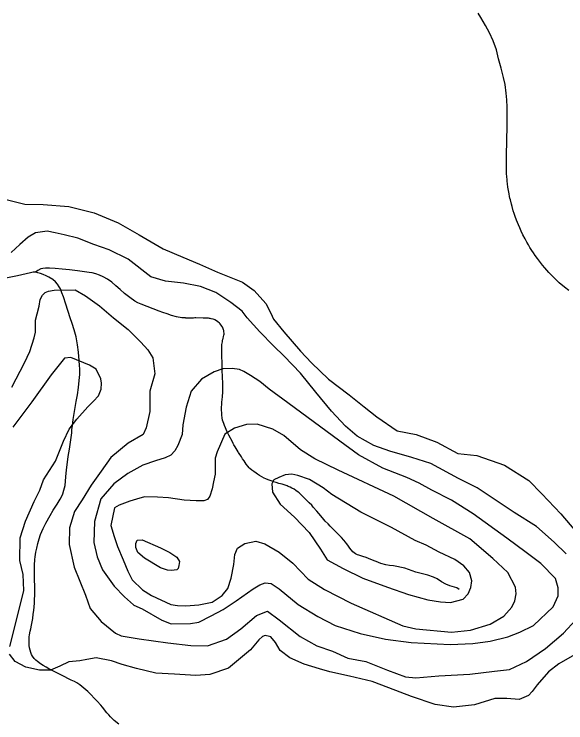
# Model space of a CAD drawing. Extents: x -19 to 366, y -4 to 359.
# Drawn here: x 142.965 to 143.59, y 194.069 to 194.872 of the extents above; entities that cross this region are included whole.
import ezdxf

# ---------------------------------------------------------------- set-up
doc = ezdxf.new("R2010")
doc.units = 0
for name, color, linetype in [('Level 32', 7, 'Continuous'), ('Level 33', 7, 'Continuous'), ('Level 34', 7, 'Continuous'), ('Level 50', 7, 'Continuous'), ('Level 60', 7, 'Continuous')]:
    doc.layers.add(name, color=color, linetype=linetype)

msp = doc.modelspace()

# ---------------------------------------------------------------- linework, layer by layer
at = {"layer": 'Level 32'}
for points in [[(143.20121, 194.4438), (143.20124, 194.44697), (143.20121, 194.4496), (143.20117, 194.45224), (143.20109, 194.4559), (143.20097, 194.45906), (143.20042, 194.47121), (143.20031, 194.47486), (143.20023, 194.47749), (143.20002, 194.48433), (143.2, 194.48651), (143.20001, 194.49334), (143.20005, 194.49589), (143.20014, 194.49788), (143.2003, 194.49954), (143.20065, 194.50117), (143.20088, 194.50223), (143.20126, 194.50384), (143.20151, 194.50496), (143.20206, 194.50708), (143.2024, 194.50861), (143.2025, 194.5098), (143.20255, 194.51078), (143.20248, 194.51232), (143.20224, 194.51385), (143.20202, 194.51478), (143.2012, 194.51697), (143.201, 194.5174), (143.2001, 194.51889), (143.1983, 194.52125), (143.19756, 194.52209), (143.19562, 194.52382), (143.19397, 194.52494), (143.19229, 194.52582), (143.19121, 194.52626), (143.19013, 194.52664), (143.18803, 194.5272), (143.18696, 194.52744), (143.18591, 194.52759), (143.1848, 194.52772), (143.18091, 194.52782), (143.17984, 194.52786), (143.17882, 194.5279), (143.17072, 194.52805), (143.16956, 194.52803), (143.16804, 194.52799), (143.16646, 194.52793), (143.16385, 194.5279), (143.16234, 194.52789), (143.16127, 194.5279), (143.16014, 194.52792), (143.15911, 194.52799), (143.15873, 194.52803), (143.15491, 194.52833), (143.14875, 194.52926), (143.14316, 194.53072), (143.13799, 194.53255), (143.13306, 194.53427), (143.12892, 194.53576), (143.10856, 194.54359), (143.10503, 194.54514), (143.10132, 194.54718), (143.09571, 194.55115), (143.08978, 194.5559), (143.08484, 194.56039), (143.08, 194.56458), (143.07536, 194.5685), (143.07057, 194.57189), (143.0657, 194.57462), (143.06134, 194.57649), (143.05744, 194.57789), (143.05309, 194.57911), (143.04983, 194.57967), (143.04445, 194.58035), (143.03647, 194.58134), (143.0276, 194.58245), (143.01919, 194.58338), (143.01137, 194.58417), (143.00473, 194.5844), (143.00028, 194.58438), (142.9974, 194.58417), (142.9949, 194.58371), (142.99157, 194.58191), (142.98893, 194.57981)], [(142.98893, 194.57981), (142.98626, 194.57978), (142.98329, 194.57926), (142.96838, 194.57573), (142.95169, 194.5723)], [(142.98951, 194.26268), (142.99044, 194.26707), (142.99171, 194.2723), (142.99311, 194.27758), (142.99478, 194.28268), (142.99745, 194.28932), (143.00055, 194.29556), (143.00556, 194.30413), (143.00907, 194.31007), (143.01341, 194.31713), (143.01681, 194.32282), (143.01873, 194.32607), (143.01989, 194.32857), (143.02123, 194.33277), (143.02241, 194.33834), (143.02333, 194.34809), (143.02399, 194.35589), (143.0251, 194.36464), (143.02612, 194.37105), (143.0276, 194.37942), (143.02996, 194.39787), (143.03019, 194.40111), (143.03072, 194.40632), (143.03145, 194.41299), (143.035, 194.43343), (143.03642, 194.44079), (143.03777, 194.44938), (143.03856, 194.45709), (143.03899, 194.46392), (143.03901, 194.4703), (143.03888, 194.47404), (143.03847, 194.47969), (143.03774, 194.48918), (143.03667, 194.49775), (143.03496, 194.50664), (143.03286, 194.51447), (143.03049, 194.52174), (143.02835, 194.52815), (143.02331, 194.54365), (143.02053, 194.55198), (143.01893, 194.55652), (143.01713, 194.56109), (143.0159, 194.56335), (143.0138, 194.56646), (143.01147, 194.56909), (143.0086, 194.57153), (143.00414, 194.57432), (143.00108, 194.57577), (142.99748, 194.57738), (142.99456, 194.57861), (142.99153, 194.57939), (142.98893, 194.57981)], [(143.37482, 194.25202), (143.37373, 194.25244), (143.36877, 194.25443), (143.3663, 194.25537), (143.36338, 194.25645), (143.35974, 194.2577), (143.35505, 194.25929), (143.35369, 194.25973), (143.3515, 194.26082), (143.34845, 194.26311), (143.3452, 194.26723), (143.3428, 194.27072), (143.34139, 194.27262), (143.34016, 194.27404), (143.3382, 194.27622), (143.33546, 194.27923), (143.33392, 194.28086), (143.33109, 194.28373), (143.32923, 194.2856), (143.32483, 194.29012), (143.32273, 194.29222), (143.32036, 194.29458), (143.31728, 194.29785), (143.31407, 194.30158), (143.30997, 194.30641), (143.30781, 194.30897), (143.30364, 194.31375), (143.30182, 194.31578), (143.29901, 194.31871), (143.2972, 194.32057), (143.29457, 194.32322), (143.29191, 194.32575), (143.28916, 194.32828), (143.28745, 194.32979), (143.28641, 194.33071), (143.28396, 194.33255), (143.28181, 194.33397), (143.27952, 194.3353), (143.27745, 194.33626), (143.27534, 194.33713), (143.27405, 194.33762), (143.26962, 194.33917), (143.2684, 194.33957), (143.26461, 194.34062), (143.26155, 194.3415), (143.25834, 194.34251), (143.25696, 194.34298), (143.25473, 194.34377), (143.25269, 194.34454), (143.24996, 194.34567), (143.24801, 194.34658), (143.24534, 194.348), (143.24255, 194.34966), (143.24037, 194.35104), (143.2388, 194.35208), (143.23617, 194.3539), (143.2341, 194.35552), (143.23191, 194.3575), (143.23106, 194.35833), (143.2293, 194.36028), (143.22774, 194.36231), (143.22517, 194.36604), (143.22351, 194.36857), (143.22219, 194.37055), (143.21901, 194.37549), (143.21841, 194.37646), (143.21495, 194.38215), (143.21375, 194.38425), (143.21295, 194.3857), (143.21199, 194.38753), (143.20807, 194.39508), (143.20729, 194.39661), (143.2058, 194.39973), (143.20411, 194.40337), (143.20301, 194.4061), (143.20225, 194.40832), (143.20097, 194.41238), (143.20047, 194.41477), (143.20007, 194.41793), (143.1999, 194.42056), (143.19978, 194.42372), (143.19976, 194.42686), (143.19995, 194.42988), (143.20021, 194.43315), (143.20043, 194.43529), (143.20081, 194.43906), (143.20121, 194.4438)], [(143.08344, 194.06752), (143.07825, 194.07169), (143.07654, 194.07334), (143.07407, 194.07592), (143.07197, 194.07812), (143.06993, 194.08061), (143.06476, 194.08698), (143.06287, 194.08923), (143.05892, 194.09388), (143.05703, 194.09583), (143.05056, 194.10237), (143.04829, 194.10465), (143.04144, 194.11057), (143.03921, 194.11226), (143.03573, 194.11443), (143.03318, 194.1159), (143.02952, 194.11766), (143.02551, 194.1195), (143.02207, 194.1213), (143.01851, 194.12321), (143.01473, 194.12522), (143.0041, 194.1305), (143.00098, 194.13216), (142.99779, 194.13408), (142.99453, 194.13622), (142.99128, 194.13862), (142.98925, 194.14025), (142.98727, 194.14227), (142.98554, 194.14471), (142.98451, 194.14654), (142.98354, 194.14898), (142.98282, 194.15162), (142.98224, 194.15428), (142.98191, 194.15668), (142.98172, 194.15899), (142.98163, 194.1645), (142.98175, 194.16674), (142.98206, 194.16901), (142.9828, 194.17297), (142.98354, 194.17593), (142.98448, 194.18001), (142.98522, 194.18378), (142.98584, 194.18752), (142.98648, 194.19221), (142.98701, 194.19663), (142.98739, 194.20054), (142.98771, 194.20495), (142.98795, 194.20886), (142.98813, 194.21391), (142.98814, 194.21974), (142.98805, 194.22538), (142.98785, 194.23017), (142.98787, 194.23191), (142.9878, 194.23681), (142.98782, 194.24784), (142.98829, 194.25426), (142.98868, 194.25716), (142.98951, 194.26268)]]:
    msp.add_lwpolyline(points, dxfattribs=at)
at = {"layer": 'Level 33'}
msp.add_lwpolyline([(143.59304, 194.55902), (143.58809, 194.56296), (143.58221, 194.56803), (143.57724, 194.57265), (143.57409, 194.57574), (143.5706, 194.57942), (143.56584, 194.58476), (143.56316, 194.58798), (143.5609, 194.5909), (143.55762, 194.59526), (143.55499, 194.59896), (143.55306, 194.60181), (143.55137, 194.60438), (143.54901, 194.60805), (143.54729, 194.61095), (143.54559, 194.6139), (143.54356, 194.61762), (143.5412, 194.62219), (143.53913, 194.6264), (143.53746, 194.63008), (143.53593, 194.63368), (143.53388, 194.63889), (143.53231, 194.64318), (143.53127, 194.6463), (143.5302, 194.64959), (143.52877, 194.65441), (143.52805, 194.65721), (143.52689, 194.66205), (143.52647, 194.66392), (143.52606, 194.66584), (143.5255, 194.66863), (143.5242, 194.67647), (143.52374, 194.68014), (143.52342, 194.68302), (143.52318, 194.68542), (143.52296, 194.68778), (143.52265, 194.69206), (143.52249, 194.69493), (143.52242, 194.69736), (143.52235, 194.70021), (143.52236, 194.70401), (143.52238, 194.70639), (143.52245, 194.71214), (143.52265, 194.71975), (143.52271, 194.72166), (143.5227, 194.72194), (143.52277, 194.72438), (143.52297, 194.73408), (143.52309, 194.74052), (143.52323, 194.74839), (143.52337, 194.75869), (143.52329, 194.76694), (143.5229, 194.77529), (143.5222, 194.78292), (143.52082, 194.79246), (143.51913, 194.80069), (143.51656, 194.81128), (143.51334, 194.82176), (143.51114, 194.8318), (143.50751, 194.84217), (143.50316, 194.85136), (143.49859, 194.85952), (143.49353, 194.86852), (143.49033, 194.87334)], dxfattribs=at)
at = {"layer": 'Level 34'}
msp.add_lwpolyline([(143.46876, 194.22044), (143.46632, 194.22214), (143.45818, 194.22437), (143.45365, 194.22619), (143.44875, 194.22912), (143.44404, 194.23226), (143.43964, 194.23448), (143.43339, 194.2366), (143.41981, 194.24008), (143.4072, 194.24448), (143.39452, 194.24705), (143.38979, 194.24762), (143.38567, 194.24837), (143.3801, 194.24997), (143.37482, 194.25202)], dxfattribs=at)
at = {"layer": 'Level 50'}
for points in [[(142.95569, 194.66218), (142.97677, 194.65704), (142.9978, 194.65646), (143.02662, 194.65442), (143.0553, 194.64708), (143.08249, 194.63574), (143.10648, 194.62209), (143.13352, 194.60658), (143.15578, 194.5969), (143.17479, 194.58909), (143.19495, 194.57997), (143.22329, 194.56845), (143.23682, 194.55927), (143.25002, 194.54458), (143.25543, 194.53344), (143.25851, 194.52683), (143.27039, 194.51251), (143.28915, 194.49029), (143.30177, 194.47731), (143.32069, 194.45888), (143.34415, 194.44106), (143.36113, 194.42736), (143.37563, 194.41591), (143.3987, 194.39998), (143.42033, 194.39599), (143.44352, 194.38727), (143.46732, 194.37457), (143.48875, 194.37209), (143.52011, 194.36117), (143.54773, 194.34395), (143.56264, 194.3289), (143.58388, 194.30594), (143.6011, 194.28598)], [(143.58996, 194.26066), (143.57658, 194.27383), (143.55634, 194.29168), (143.53119, 194.30759), (143.48926, 194.33569), (143.46795, 194.34594), (143.43673, 194.36313), (143.41526, 194.36977), (143.39018, 194.37715), (143.37213, 194.38364), (143.35328, 194.3941), (143.3401, 194.40537), (143.32442, 194.42231), (143.30661, 194.44378), (143.28918, 194.46564), (143.27063, 194.48464), (143.2584, 194.49648), (143.24311, 194.51228), (143.22876, 194.5281), (143.22301, 194.53563), (143.21041, 194.54577), (143.19307, 194.55681), (143.17596, 194.56388), (143.1566, 194.56732), (143.13612, 194.56962), (143.11959, 194.57479), (143.09384, 194.59468), (143.07253, 194.60512), (143.05504, 194.61142), (143.03698, 194.61848), (143.0216, 194.62233), (143.01116, 194.62452), (143.00224, 194.62634), (142.9888, 194.62452), (142.98051, 194.61971), (142.9711, 194.61148), (142.96133, 194.60229)], [(142.96229, 194.44963), (142.97664, 194.47725), (142.9824, 194.49001), (142.98757, 194.50541), (142.98903, 194.51187), (142.98891, 194.52552), (142.99093, 194.53256), (142.99294, 194.54149), (142.9942, 194.54909), (142.997, 194.55385), (142.99981, 194.55691), (143.00378, 194.55827), (143.01021, 194.55946), (143.03389, 194.55985), (143.0457, 194.55312), (143.06153, 194.54168), (143.07737, 194.52835), (143.09378, 194.51502), (143.10831, 194.50054), (143.11634, 194.49188), (143.12191, 194.48301), (143.12416, 194.46483), (143.11846, 194.44505), (143.11847, 194.42192), (143.11446, 194.40368), (143.11074, 194.39606), (143.09377, 194.38606), (143.07421, 194.36996), (143.06317, 194.35451), (143.05194, 194.33867), (143.04166, 194.3219), (143.03306, 194.30874), (143.02754, 194.29011), (143.02714, 194.27114), (143.03286, 194.24558), (143.04545, 194.21383), (143.0507, 194.1987), (143.06333, 194.1842), (143.07956, 194.17068), (143.08584, 194.16789), (143.10652, 194.16427), (143.13877, 194.1598)], [(142.95976, 194.15565), (142.96653, 194.18263), (142.97568, 194.21931), (142.97495, 194.23732), (142.97103, 194.25322), (142.97175, 194.27883), (142.97764, 194.29785), (142.98749, 194.31993), (142.99382, 194.33288), (142.99789, 194.34467), (143.01153, 194.36565), (143.02062, 194.38829), (143.02694, 194.40219), (143.03575, 194.41326), (143.04832, 194.42721), (143.05451, 194.4339), (143.06015, 194.43964), (143.0633, 194.44744), (143.06381, 194.45408), (143.06301, 194.45901), (143.05779, 194.47015), (143.04999, 194.47464), (143.02888, 194.48319), (143.02169, 194.48237), (143.00688, 194.46366), (142.9848, 194.43294), (142.96326, 194.40431)], [(143.16472, 194.18163), (143.17396, 194.1834), (143.18778, 194.19044), (143.20161, 194.19747), (143.2163, 194.20757), (143.23544, 194.22121), (143.2429, 194.22559), (143.24908, 194.22804), (143.25593, 194.22728), (143.26501, 194.22108), (143.28656, 194.20325), (143.30894, 194.18963), (143.32857, 194.17934), (143.35687, 194.17044), (143.3853, 194.1642), (143.4146, 194.16027), (143.45864, 194.15807), (143.48439, 194.15917), (143.50404, 194.16162), (143.52418, 194.16655), (143.53749, 194.17186), (143.55319, 194.1797), (143.57534, 194.20083), (143.58086, 194.21314), (143.58118, 194.22208), (143.57803, 194.23263), (143.56124, 194.24983), (143.54478, 194.26229), (143.5229, 194.2784), (143.48457, 194.30621), (143.46007, 194.32149), (143.43775, 194.33302), (143.42369, 194.3408), (143.40967, 194.34725), (143.38226, 194.35789), (143.35491, 194.37289), (143.33381, 194.38845), (143.27476, 194.43183), (143.25347, 194.4472), (143.24298, 194.45622), (143.23255, 194.46295), (143.22503, 194.4673), (143.22004, 194.46964), (143.21166, 194.47092), (143.20125, 194.47025), (143.19149, 194.46713), (143.17694, 194.45856), (143.1652, 194.44493), (143.15945, 194.42711), (143.15604, 194.40707), (143.15502, 194.39602), (143.15026, 194.38354), (143.14684, 194.37736), (143.14242, 194.37268), (143.13569, 194.36946), (143.12497, 194.36631), (143.1107, 194.36135), (143.09353, 194.35195), (143.07757, 194.3401), (143.06308, 194.32298), (143.05565, 194.29751), (143.05519, 194.27356), (143.05868, 194.25751), (143.06479, 194.24249), (143.07821, 194.22405), (143.08992, 194.21203), (143.09985, 194.20281), (143.10024, 194.20263), (143.10983, 194.19853), (143.13219, 194.18566), (143.14255, 194.18139), (143.16472, 194.18163)], [(143.12021, 194.21363), (143.1423, 194.20342), (143.14972, 194.20229), (143.15941, 194.2018), (143.17416, 194.20278), (143.18905, 194.20605), (143.20058, 194.21359), (143.2068, 194.22155), (143.21046, 194.23305), (143.21361, 194.24871), (143.21481, 194.26015), (143.21764, 194.26706), (143.22602, 194.27242), (143.23864, 194.27525), (143.24859, 194.2721), (143.26497, 194.26268), (143.2803, 194.25), (143.29787, 194.23206), (143.31622, 194.22022), (143.34642, 194.20492), (143.40516, 194.179), (143.41985, 194.1758), (143.46034, 194.1718), (143.48169, 194.1741), (143.50405, 194.18118), (143.51934, 194.18997), (143.52872, 194.2003), (143.53193, 194.20741), (143.5336, 194.21544), (143.53282, 194.22283), (143.52419, 194.23949), (143.50705, 194.25554), (143.48103, 194.27762), (143.43942, 194.30097), (143.39472, 194.32613), (143.33171, 194.35572), (143.30537, 194.36848), (143.28897, 194.37866), (143.27012, 194.39504), (143.25798, 194.40192), (143.24019, 194.40751), (143.22788, 194.40716), (143.21454, 194.40299), (143.20336, 194.39622), (143.19464, 194.37622), (143.19256, 194.36914), (143.19232, 194.35108), (143.19067, 194.34249), (143.18919, 194.33428), (143.18639, 194.32622), (143.18385, 194.32216), (143.17953, 194.3209), (143.171, 194.32067), (143.15752, 194.32143), (143.13963, 194.32416), (143.12709, 194.32514), (143.11248, 194.3255), (143.10346, 194.32278), (143.09575, 194.32047), (143.08356, 194.31596), (143.07853, 194.31278), (143.07436, 194.29271), (143.07813, 194.28028), (143.08167, 194.26898), (143.08836, 194.25378), (143.09364, 194.2412), (143.09848, 194.23126), (143.10998, 194.22), (143.12021, 194.21363)], [(143.35752, 194.308), (143.32472, 194.32798), (143.31465, 194.33568), (143.29922, 194.34494), (143.2862, 194.34952), (143.27952, 194.35085), (143.27177, 194.35025), (143.26465, 194.3474), (143.25904, 194.34477), (143.25652, 194.33995), (143.25754, 194.33067), (143.26627, 194.31686), (143.28223, 194.30229), (143.29884, 194.2849), (143.31189, 194.26588), (143.31943, 194.25413), (143.33753, 194.24418), (143.35964, 194.23321), (143.38761, 194.22297), (143.41154, 194.2147), (143.43351, 194.20848), (143.4478, 194.20621), (143.45918, 194.20577), (143.4733, 194.20939), (143.4792, 194.21526), (143.48221, 194.22256), (143.48313, 194.23018), (143.48041, 194.23942), (143.47431, 194.24723), (143.46387, 194.25434), (143.44619, 194.26278), (143.43137, 194.27054), (143.4189, 194.27589), (143.39213, 194.29072), (143.35752, 194.308)], [(143.1305, 194.24488), (143.11238, 194.25578), (143.10499, 194.26222), (143.10255, 194.26804), (143.1028, 194.27261), (143.10403, 194.27606), (143.1097, 194.2766), (143.13062, 194.26768), (143.14101, 194.26227), (143.14893, 194.25679), (143.1521, 194.25194), (143.15148, 194.24737), (143.15043, 194.2443), (143.14914, 194.24274), (143.1431, 194.242), (143.13835, 194.24225), (143.1305, 194.24488)], [(143.13877, 194.1598), (143.16494, 194.15679), (143.1837, 194.15657), (143.20543, 194.16396), (143.22162, 194.17566), (143.23948, 194.19098), (143.25176, 194.19563), (143.2651, 194.18607), (143.28876, 194.16712), (143.3078, 194.15647), (143.32529, 194.15035), (143.34279, 194.14234), (143.36329, 194.13872), (143.38781, 194.12906), (143.40815, 194.12146), (143.41991, 194.12023), (143.44604, 194.12234), (143.48088, 194.12434), (143.50889, 194.1278), (143.52574, 194.12965), (143.54499, 194.13891), (143.56684, 194.15332), (143.58696, 194.17093), (143.60122, 194.18603)], [(143.50936, 194.0967), (143.48611, 194.08968), (143.46264, 194.08683), (143.44159, 194.08988), (143.41498, 194.09914), (143.38913, 194.10878), (143.3703, 194.11621), (143.34448, 194.12206), (143.32246, 194.127), (143.31069, 194.13032), (143.29321, 194.13586), (143.27704, 194.14274), (143.26598, 194.15119), (143.26097, 194.16025), (143.25561, 194.16665), (143.2539, 194.1672), (143.24915, 194.1683), (143.24613, 194.16695), (143.24181, 194.16312), (143.23263, 194.15185), (143.20742, 194.13135), (143.18626, 194.12416), (143.17074, 194.1227), (143.14647, 194.1242), (143.12543, 194.12555), (143.1034, 194.13086), (143.08707, 194.13528), (143.07491, 194.13954), (143.05782, 194.14281), (143.04723, 194.14082), (143.03928, 194.13962), (143.02679, 194.13819), (143.0166, 194.13336), (143.00584, 194.12891), (142.99353, 194.12881), (142.97796, 194.13247), (142.96578, 194.13863), (142.95945, 194.14692)], [(143.60213, 194.14792), (143.58177, 194.13618), (143.56991, 194.12698), (143.55734, 194.11227), (143.55154, 194.10483), (143.54741, 194.10005), (143.53703, 194.09579), (143.523, 194.09681), (143.50936, 194.0967)]]:
    msp.add_lwpolyline(points, dxfattribs=at)
at = {"layer": 'Level 60'}
for points in [[(146.77834, 1.69699), (146.57878, 10.31313), (146.37852, 18.92942), (146.17757, 27.54584), (145.97591, 36.16241), (145.77356, 44.77911), (145.57052, 53.39596), (145.36679, 62.01295), (145.16236, 70.63008), (144.95724, 79.24735), (144.75142, 87.86477), (144.54492, 96.48232), (144.33773, 105.10002), (144.12986, 113.71787), (143.92129, 122.33585), (143.71204, 130.95398), (143.5021, 139.57225), (143.29148, 148.19067), (143.08018, 156.80923), (142.8682, 165.42794), (142.65553, 174.04679), (142.44218, 182.66579), (142.22816, 191.28493), (142.01345, 199.90421), (141.79807, 208.52365), (141.58202, 217.14322), (141.36528, 225.76295), (141.14788, 234.38282), (140.9298, 243.00284), (140.71105, 251.623), (140.49162, 260.24332), (140.27153, 268.86377), (140.05077, 277.48438), (139.82934, 286.10514), (139.60724, 294.72604), (139.38447, 303.34709), (139.16105, 311.96829), (138.93695, 320.58964), (138.7122, 329.21114), (138.48678, 337.83278), (138.2607, 346.45458)], [(0, 189.51617), (7.11214, 189.52059), (14.22427, 189.53386), (21.33637, 189.55597), (28.44845, 189.58693), (35.56048, 189.62672), (42.67245, 189.67537), (49.78436, 189.73285), (56.89619, 189.79918), (64.00793, 189.87436), (71.11958, 189.95838), (78.23111, 190.05124), (85.34253, 190.15294), (92.45381, 190.26349), (99.56495, 190.38288), (106.67593, 190.51112), (113.78675, 190.6482), (120.89739, 190.79412), (128.00785, 190.94888), (135.11811, 191.11248), (142.22816, 191.28493), (149.33799, 191.46621), (156.44759, 191.65634), (163.55694, 191.85531), (170.66605, 192.06312), (177.77489, 192.27977), (184.88345, 192.50526), (191.99173, 192.73959), (199.09971, 192.98276), (206.20739, 193.23477), (213.31474, 193.49561), (220.42177, 193.7653), (227.52845, 194.04382), (234.63479, 194.33118), (241.74076, 194.62738), (248.84635, 194.93241), (255.95157, 195.24628), (263.05638, 195.56898), (270.16079, 195.90052), (277.26478, 196.24089), (284.36834, 196.5901), (291.47147, 196.94814), (298.57414, 197.31501), (305.67635, 197.69072), (312.77809, 198.07525), (319.87934, 198.46862), (326.9801, 198.87082), (334.08035, 199.28185), (341.18009, 199.7017)]]:
    msp.add_spline(points, degree=3, dxfattribs=at)

doc.saveas('drawing.dxf')
